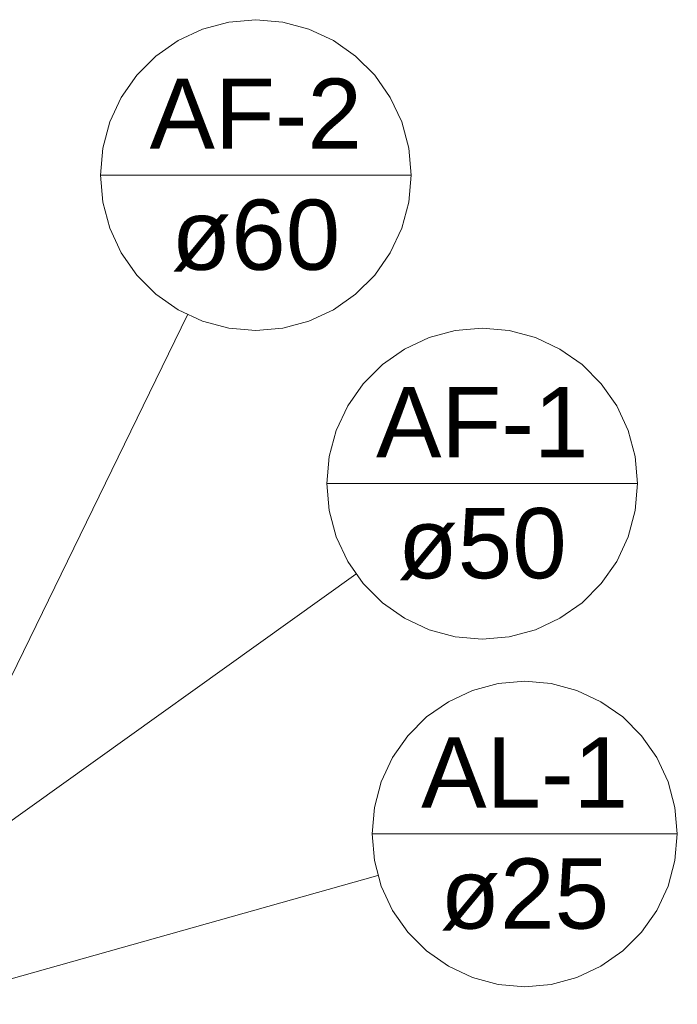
# Model space of a CAD drawing. Header units: millimetres. Extents: x 567 to 934, y -1 to 364.
# Tile 893 of 1056: x 812.15 to 814.22, y 70.52 to 73.61. Entities that reach past the tile are written whole.
import ezdxf

# ---------------------------------------------------------------- set-up
doc = ezdxf.new("R2010")
doc.units = ezdxf.units.MM
doc.header["$MEASUREMENT"] = 0
doc.linetypes.add('NULL', pattern=[0])
doc.layers.add('AF-Indicação coluna', color=5, linetype='Continuous', lineweight=13)
doc.layers.add('AL-Indicação coluna', color=94, linetype='Continuous', lineweight=13)
doc.styles.add('Arial', font='arial.ttf')

msp = doc.modelspace()

# ---------------------------------------------------------------- linework, layer by layer
at = {"layer": 'AF-Indicação coluna'}
for p, q in [((812.4071, 73.1183), (813.3812, 73.1183)), ((812.6805, 72.6807), (811.9466, 71.1773)), ((813.1172, 72.1518), (814.0913, 72.1518)), ((813.2082, 71.8684), (811.8285, 70.8813))]:
    msp.add_line(p, q, dxfattribs=at)
for points in [[(813.3812, 73.1183), (813.3738, 73.2029), (813.3518, 73.2849), (813.3159, 73.3618), (813.2672, 73.4314), (813.2072, 73.4914), (813.1377, 73.5401), (813.0607, 73.576), (812.9787, 73.5979), (812.8942, 73.6053), (812.8096, 73.5979), (812.7276, 73.576), (812.6506, 73.5401), (812.5811, 73.4914), (812.5211, 73.4314), (812.4724, 73.3618), (812.4365, 73.2849), (812.4145, 73.2029), (812.4071, 73.1183), (812.4145, 73.0338), (812.4365, 72.9518), (812.4724, 72.8748), (812.5211, 72.8053), (812.5811, 72.7452), (812.6506, 72.6966), (812.7276, 72.6607), (812.8096, 72.6387), (812.8942, 72.6313), (812.9787, 72.6387), (813.0607, 72.6607), (813.1377, 72.6966), (813.2072, 72.7452), (813.2672, 72.8053), (813.3159, 72.8748), (813.3518, 72.9518), (813.3738, 73.0338), (813.3812, 73.1183), (813.3812, 73.1183)], [(814.0913, 72.1518), (814.0839, 72.2363), (814.0619, 72.3183), (814.026, 72.3953), (813.9773, 72.4648), (813.9173, 72.5248), (813.8478, 72.5735), (813.7708, 72.6094), (813.6888, 72.6314), (813.6043, 72.6388), (813.5197, 72.6314), (813.4377, 72.6094), (813.3608, 72.5735), (813.2912, 72.5248), (813.2312, 72.4648), (813.1825, 72.3953), (813.1466, 72.3183), (813.1246, 72.2363), (813.1172, 72.1518), (813.1246, 72.0672), (813.1466, 71.9852), (813.1825, 71.9082), (813.2312, 71.8387), (813.2912, 71.7787), (813.3608, 71.73), (813.4377, 71.6941), (813.5197, 71.6721), (813.6043, 71.6647), (813.6888, 71.6721), (813.7708, 71.6941), (813.8478, 71.73), (813.9173, 71.7787), (813.9773, 71.8387), (814.026, 71.9082), (814.0619, 71.9852), (814.0839, 72.0672), (814.0913, 72.1518), (814.0913, 72.1518)]]:
    msp.add_lwpolyline(points, dxfattribs=at)
at = {"layer": 'AL-Indicação coluna'}
for p, q in [((813.2586, 71.0541), (814.2157, 71.0541)), ((813.2766, 70.9241), (811.8458, 70.5204))]:
    msp.add_line(p, q, dxfattribs=at)
msp.add_lwpolyline([(814.2157, 71.0541), (814.2084, 71.1372), (814.1869, 71.2178), (814.1516, 71.2934), (814.1038, 71.3617), (814.0448, 71.4207), (813.9764, 71.4685), (813.9008, 71.5038), (813.8203, 71.5254), (813.7372, 71.5326), (813.6541, 71.5254), (813.5735, 71.5038), (813.4979, 71.4685), (813.4296, 71.4207), (813.3706, 71.3617), (813.3227, 71.2934), (813.2875, 71.2178), (813.2659, 71.1372), (813.2586, 71.0541), (813.2659, 70.971), (813.2875, 70.8904), (813.3227, 70.8148), (813.3706, 70.7465), (813.4296, 70.6875), (813.4979, 70.6396), (813.5735, 70.6044), (813.6541, 70.5828), (813.7372, 70.5755), (813.8203, 70.5828), (813.9008, 70.6044), (813.9764, 70.6396), (814.0448, 70.6875), (814.1038, 70.7465), (814.1516, 70.8148), (814.1869, 70.8904), (814.2084, 70.971), (814.2157, 71.0541), (814.2157, 71.0541)], dxfattribs=at)

# ---------------------------------------------------------------- texts
at = {"layer": 'AF-Indicação coluna', "linetype": 'NULL', "char_height": 0.22, "attachment_point": 8, "line_spacing_factor": 0.6, "style": 'Arial'}
for s, insert, width in [('AF-2', (812.8942, 73.2009), 1.332073), ('ø60', (812.8942, 72.8157), 1.059085), ('AF-1', (813.6043, 72.2344), 1.332073), ('ø50', (813.6043, 71.8492), 1.059085)]:
    msp.add_mtext(s, dxfattribs=dict(at, insert=insert, width=width))
at = {"layer": 'AL-Indicação coluna', "linetype": 'NULL', "char_height": 0.22, "attachment_point": 8, "line_spacing_factor": 0.6, "style": 'Arial'}
for s, insert, width in [('AL-1', (813.7372, 71.1367), 1.298201), ('ø25', (813.7372, 70.7515), 1.059085)]:
    msp.add_mtext(s, dxfattribs=dict(at, insert=insert, width=width))

doc.saveas('drawing.dxf')
